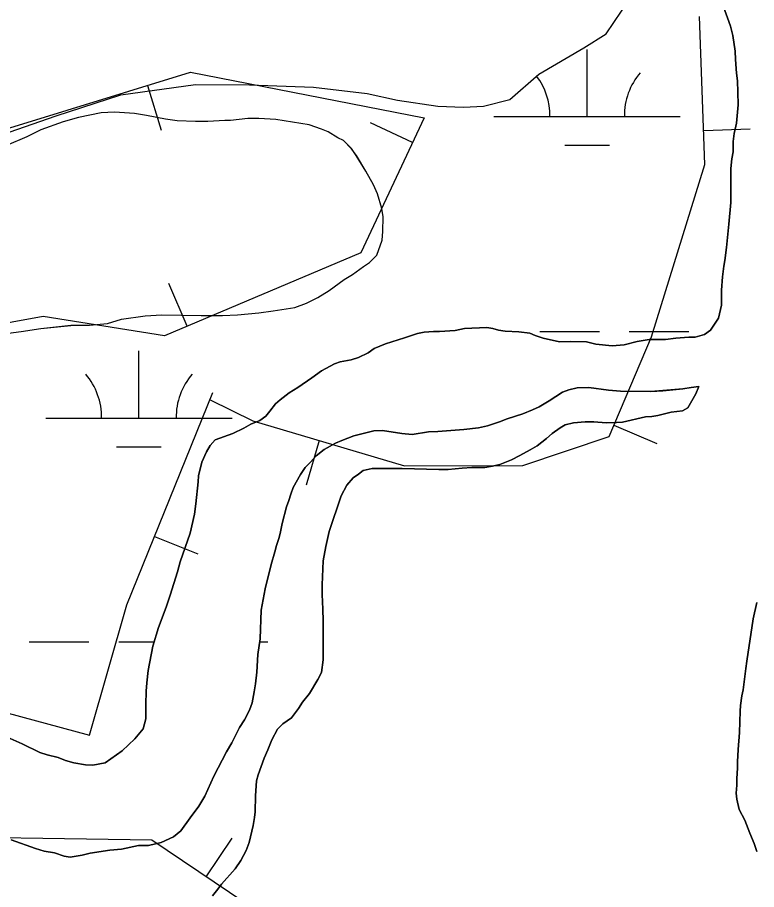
# Model space of a CAD drawing. Extents: x 3445503 to 3483459, y 540493 to 566012.
# Drawn here: x 3463967.7 to 3464364.2, y 548841.5 to 549309.6 of the extents above; entities that cross this region are included whole.
import ezdxf

# ---------------------------------------------------------------- set-up
doc = ezdxf.new("R2010")
doc.units = 0
for name, color, linetype in [('V-BORW-LINE', 7, 'Continuous'), ('V-SITE-VEGE', 7, 'Continuous'), ('V-WETL-SWMP', 7, 'Continuous')]:
    doc.layers.add(name, color=color, linetype=linetype)

msp = doc.modelspace()

# ---------------------------------------------------------------- linework, layer by layer
at = {"layer": 'V-BORW-LINE'}
for p, q in [((3464037.44, 549273.09), (3464044.79, 549249.2)), ((3464179.66, 549242.44), (3464157.02, 549253.04)), ((3464335.87, 549248.88), (3464360.85, 549249.79)), ((3464058.67, 549143.88), (3464048.95, 549166.91)), ((3464287.7, 549090.73), (3464310.71, 549080.96)), ((3464129.59, 549082.54), (3464122.51, 549058.57)), ((3464041.27, 549031.09), (3464064.45, 549021.71)), ((3464068.85, 548848.44), (3464082.83, 548869.16))]:
    msp.add_line(p, q, dxfattribs=at)
for points in [[(3464071.11, 549104.48), (3464093.92, 549093.07), (3464175.35, 549069.04), (3464238.82, 549069.11), (3464285.15, 549084.73), (3464307.87, 549138.22), (3464336.54, 549230.68), (3464333.63, 549310.1)], [(3463780.4, 549244.25), (3463927.93, 549239.41), (3464060.56, 549280.2), (3464185.9, 549255.76), (3464151.97, 549183.28), (3464046.58, 549138.77), (3463981.55, 549149.17), (3463877.51, 549130.21), (3463739.65, 549164.28), (3463780.4, 549244.25)], [(3464411.9, 548679.8), (3464362.84, 548749.26), (3464269.59, 548745.7), (3464252.17, 548745.72), (3464131.39, 548806.25), (3464039.71, 548868.1), (3463899.14, 548870.16), (3463841.12, 548873.49), (3463799.15, 548890.38), (3463784.8, 548931), (3463855.06, 548960.76), (3463953.88, 548938.61), (3464006.31, 548924.47), (3464026.44, 548994.4), (3464072.49, 549108.31)]]:
    msp.add_lwpolyline(points, dxfattribs=at)
at = {"layer": 'V-SITE-VEGE'}
for points in [[(3464049.65, 548999.53), (3464053.53, 549012.15), (3464054.96, 549017.52), (3464060.28, 549032.76), (3464062.71, 549043.06), (3464063.42, 549048.57), (3464064.69, 549060.45), (3464064.83, 549063.65), (3464066.69, 549070.9), (3464069.14, 549076.41), (3464071.16, 549079.9), (3464073.76, 549082.95), (3464083.17, 549086.31), (3464089.11, 549089.23), (3464092.87, 549091.27), (3464097.79, 549093.31), (3464100.97, 549095.64), (3464103.14, 549098.26), (3464106.17, 549102.18), (3464108.63, 549104.36), (3464113.55, 549108.14), (3464118.03, 549111.06), (3464125.56, 549116.16), (3464130.76, 549119.94), (3464137.71, 549123.73), (3464140.9, 549124.75), (3464146.69, 549125.93), (3464150.6, 549127.1), (3464155.81, 549129.58), (3464159.14, 549131.91), (3464165.08, 549134.53), (3464175.36, 549137.61), (3464182.31, 549139.95), (3464185.93, 549140.69), (3464190.86, 549141.13), (3464194.2, 549141.15), (3464202.45, 549141.6), (3464207.52, 549142.63), (3464219.56, 549143.25), (3464222.75, 549142.68), (3464225.79, 549141.82), (3464229.27, 549141.25), (3464236.67, 549140.83), (3464242.61, 549140.13), (3464245.52, 549138.98), (3464249.72, 549137.54), (3464258.57, 549135.53), (3464264.66, 549135.7), (3464272.92, 549135.58), (3464278, 549134.29), (3464286.7, 549133.3), (3464293.22, 549133.9), (3464300.18, 549135.66), (3464306.7, 549136.69), (3464315.39, 549136.71), (3464320.9, 549137.46), (3464327.85, 549138.06), (3464331.33, 549138.07), (3464336.26, 549139.39), (3464339.59, 549141.86), (3464343.77, 549148.25), (3464345.49, 549155.21), (3464345.47, 549163.33), (3464346.02, 549170.44), (3464346.59, 549176.09), (3464347.16, 549179.14), (3464348.15, 549186.1), (3464349.42, 549198.71), (3464350.4, 549210.31), (3464350.36, 549224.08), (3464350.49, 549228.58), (3464350.91, 549233.8), (3464351.63, 549237.57), (3464351.75, 549243.08), (3464352.18, 549247.43), (3464353.47, 549252.94), (3464354.45, 549262.8), (3464354.14, 549269.47), (3464353.98, 549275.7), (3464353.53, 549279.76), (3464352.93, 549287), (3464352.77, 549291.5), (3464351.59, 549299.9), (3464350.27, 549304.97), (3464346.32, 549315.83)], [(3463951.98, 549138.73), (3463969.62, 549141.08), (3463980.21, 549142.71), (3463996.32, 549144.39), (3464006.25, 549144.46), (3464015.96, 549145.42), (3464023.45, 549147.69), (3464036.25, 549149.56), (3464045.07, 549150.07), (3464066.27, 549149.58), (3464077.76, 549149.67), (3464085.71, 549149.95), (3464097.18, 549151.15), (3464104.9, 549152.09), (3464116.59, 549153.95), (3464122.75, 549156.21), (3464128.91, 549159.34), (3464134.84, 549163.15), (3464142.97, 549168.95), (3464147.37, 549171.64), (3464153.29, 549175.88), (3464156.58, 549178.11), (3464160.53, 549182.12), (3464163.33, 549190.09), (3464163.74, 549194.73), (3464163.9, 549202.69), (3464163.2, 549207.09), (3464160.93, 549215.03), (3464158.68, 549219.87), (3464154.65, 549227.12), (3464149.5, 549235.47), (3464146.82, 549239.21), (3464142.6, 549243.59), (3464139.49, 549245.11), (3464134.39, 549248.16), (3464130.84, 549249.68), (3464124.2, 549252.05), (3464106.29, 549254.78), (3464097.24, 549255.37), (3464091.27, 549255.33), (3464082, 549254.37), (3464078.92, 549254.35), (3464069.87, 549253.83), (3464063.24, 549253.78), (3464053.3, 549254.14), (3464047.11, 549254.98), (3464036.94, 549257.1), (3464030.52, 549258.16), (3464019.7, 549258.73), (3464012.64, 549258.46), (3464000.51, 549255.93), (3463992.14, 549253.66), (3463980.25, 549249.37), (3463972.77, 549245.55), (3463961.77, 549240.83)], [(3464131.65, 548964.83), (3464131.63, 548973.24), (3464131.76, 548976.43), (3464131.74, 548985.71), (3464131.57, 548992.08), (3464131.11, 548999.91), (3464131.1, 549005.13), (3464131.64, 549017.89), (3464133.07, 549025.72), (3464134.93, 549033.7), (3464141.4, 549052.85), (3464144.42, 549058.52), (3464147.75, 549062.44), (3464150.64, 549064.48), (3464153.1, 549066.51), (3464158.02, 549067.54), (3464174.11, 549067.59), (3464193.69, 549067.07), (3464198.76, 549067.08), (3464206.3, 549067.69), (3464211.52, 549067.99), (3464218.47, 549068.15), (3464222.53, 549068.75), (3464226.44, 549069.77), (3464232.81, 549072.26), (3464237.15, 549074.44), (3464242.8, 549077.51), (3464246.56, 549079.69), (3464251.62, 549083.62), (3464254.66, 549086.38), (3464258.85, 549089.44), (3464261.6, 549090.9), (3464266.09, 549092.07), (3464272.32, 549092.67), (3464276.96, 549092.54), (3464283.63, 549092.12), (3464289.14, 549092.14), (3464292.33, 549092.44), (3464304.64, 549095.22), (3464308.12, 549095.53), (3464311.31, 549095.97), (3464318.41, 549097.73), (3464324.49, 549098.47), (3464327.39, 549100.08), (3464331.72, 549107.63), (3464333.3, 549111.54), (3464329.09, 549111.1), (3464324.75, 549110.36), (3464313.88, 549109.32), (3464307.5, 549108.86), (3464291.27, 549108.96), (3464284.74, 549109.52), (3464274.3, 549110.94), (3464267.92, 549110.77), (3464263.43, 549109.74), (3464260.1, 549108.43), (3464253.01, 549103.92), (3464247.51, 549100.71), (3464244.04, 549098.96), (3464238.83, 549096.92), (3464230.43, 549094.28), (3464226.37, 549092.53), (3464219.85, 549090.48), (3464215.07, 549089.45), (3464207.1, 549088.42), (3464193.19, 549087.36), (3464188.26, 549087.2), (3464179.42, 549085.87), (3464173.92, 549086.29), (3464163.48, 549087.85), (3464158.98, 549087.7), (3464152.46, 549086.23), (3464148.12, 549085.05), (3464141.75, 549082.57), (3464138.27, 549081.11), (3464132.19, 549077.76), (3464128, 549074.41), (3464124.96, 549070.93), (3464122.07, 549068.16), (3464119.48, 549064.24), (3464115.58, 549057.42), (3464114.29, 549053.79), (3464113.28, 549050.45), (3464111.99, 549046.97), (3464109.69, 549037.97), (3464108.84, 549033.62), (3464108.12, 549030.58), (3464106.69, 549026.22), (3464105.83, 549022.89), (3464103.82, 549015.92), (3464100.52, 549002.87), (3464098.38, 548991.56), (3464097.84, 548976.04), (3464096.71, 548967.78), (3464096.16, 548958.2), (3464095.45, 548951.97), (3464094.74, 548947.62), (3464093.6, 548941.67), (3464092.16, 548937.9), (3464089.56, 548932.68), (3464086.82, 548928.46)], [(3463963.77, 548922.59), (3463970.3, 548919.71), (3463979.74, 548915.1), (3463983.65, 548913.81), (3463989.46, 548912.38), (3463993.52, 548910.79), (3463997.87, 548909.5), (3464004.25, 548908.51), (3464008.17, 548908.37), (3464014.83, 548909.55), (3464023.8, 548915.96), (3464030.6, 548922.35), (3464035.07, 548927.88), (3464036.51, 548933.24), (3464036.48, 548940.78), (3464036.75, 548948.03), (3464037.03, 548952.53), (3464037.88, 548959.05), (3464040.31, 548972.25), (3464043.32, 548982.11), (3464047.49, 548993.15), (3464049.65, 548999.53)], [(3464364.37, 548995.67), (3464362.36, 548986.82), (3464358.95, 548964.05), (3464358.53, 548960.14), (3464356.97, 548948.68), (3464356.4, 548945.49), (3464355.69, 548940.27), (3464355.41, 548937.22), (3464355.01, 548925.77), (3464354.31, 548916.78), (3464354.04, 548910.11), (3464354.04, 548906.92), (3464353.63, 548900.98), (3464353.64, 548897.5), (3464353.22, 548893.29), (3464353.66, 548889.96), (3464354.98, 548884.46), (3464357.9, 548878.81), (3464360.67, 548871.72), (3464363.01, 548866.21), (3464364.47, 548862.01)], [(3464072.3, 548838.11), (3464075.19, 548841.74), (3464077.21, 548844.5), (3464084.43, 548852.64), (3464087.46, 548857.15), (3464090.35, 548862.52), (3464092.08, 548866.87), (3464094.22, 548875.86), (3464094.94, 548880.21), (3464095.22, 548883.26), (3464095.34, 548891.81), (3464095.9, 548899.93), (3464096.75, 548903.12), (3464100.06, 548911.97), (3464102.08, 548916.48), (3464104.24, 548921.85), (3464107.12, 548927.65), (3464110.01, 548930.42), (3464114.64, 548933.76), (3464118.39, 548938.7), (3464120.56, 548942.19), (3464124.31, 548946.84), (3464128.93, 548954.24), (3464130.8, 548958.02), (3464131.65, 548964.83)], [(3464086.82, 548928.46), (3464082.79, 548920.33), (3464079.9, 548915.4), (3464072.98, 548902.47), (3464068.23, 548891.59), (3464065.06, 548886.36), (3464060.29, 548880.11), (3464055.38, 548873), (3464051.33, 548869.8), (3464044.82, 548866.73), (3464038.01, 548865.12), (3464032.65, 548865.1), (3464023.52, 548863.19), (3464017.29, 548862.59), (3464006.71, 548861.11), (3464002.37, 548860.08), (3463995.99, 548858.91), (3463992.66, 548859.48), (3463987.58, 548861.2), (3463982.06, 548862.2), (3463977.42, 548863.63), (3463964.36, 548868.24)]]:
    msp.add_lwpolyline(points, dxfattribs=at)
at = {"layer": 'V-WETL-SWMP'}
for p, q in [((3464273.31, 549256.5), (3464273.31, 549292.5)), ((3464223.31, 549256.5), (3464323.31, 549256.5)), ((3464261.31, 549241.07), (3464285.31, 549241.07)), ((3464247.9, 549141.07), (3464279.9, 549141.07)), ((3464295.9, 549141.07), (3464327.9, 549141.07)), ((3464032.84, 549094.64), (3464032.84, 549130.64)), ((3463982.84, 549094.64), (3464082.84, 549094.64)), ((3464020.84, 549079.21), (3464044.84, 549079.21)), ((3463973.99, 548974.57), (3464005.99, 548974.57)), ((3464021.99, 548974.57), (3464041.02, 548974.57)), ((3464097.64, 548974.57), (3464101.99, 548974.57))]:
    msp.add_line(p, q, dxfattribs=at)
for points in [[(3463959.15, 549246.71), (3463988.39, 549256.88), (3464023.17, 549268.04), (3464063.16, 549273.69), (3464092.11, 549273.45), (3464126.59, 549272.25), (3464155.23, 549268.76), (3464171.5, 549265.22), (3464193.3, 549262.04), (3464206.96, 549261.43), (3464217.7, 549262.11), (3464231.84, 549265.53), (3464247.43, 549279.25), (3464271.48, 549293.32), (3464283.5, 549300.84), (3464300.04, 549325.31)], [(3464346.33, 549315.83), (3464350.27, 549304.97), (3464351.59, 549299.9), (3464352.77, 549291.5), (3464352.93, 549287), (3464353.53, 549279.76), (3464353.98, 549275.7), (3464354.14, 549269.47), (3464354.45, 549262.8), (3464353.47, 549252.94)], [(3463951.98, 549138.73), (3463969.62, 549141.08), (3463980.21, 549142.71), (3463996.32, 549144.38), (3464006.25, 549144.46), (3464015.96, 549145.42), (3464023.45, 549147.69), (3464036.24, 549149.56), (3464045.07, 549150.07), (3464066.27, 549149.58), (3464077.76, 549149.67), (3464085.71, 549149.95), (3464097.18, 549151.15), (3464104.9, 549152.09), (3464116.59, 549153.95), (3464122.75, 549156.21), (3464128.91, 549159.35), (3464134.84, 549163.15), (3464142.97, 549168.95), (3464147.36, 549171.64), (3464153.29, 549175.88), (3464156.58, 549178.11), (3464160.53, 549182.12), (3464163.34, 549190.09), (3464163.74, 549194.73), (3464163.9, 549202.68), (3464163.2, 549207.09), (3464160.93, 549215.03), (3464158.68, 549219.87), (3464154.65, 549227.12), (3464149.51, 549235.47), (3464146.83, 549239.2), (3464142.6, 549243.59), (3464139.49, 549245.11), (3464134.39, 549248.16), (3464130.84, 549249.68), (3464124.2, 549252.05), (3464106.29, 549254.78), (3464097.23, 549255.37), (3464091.27, 549255.33), (3464082.01, 549254.37), (3464078.92, 549254.34), (3464069.87, 549253.83), (3464063.24, 549253.78), (3464053.3, 549254.14), (3464047.11, 549254.98), (3464036.94, 549257.1), (3464030.52, 549258.16), (3464019.7, 549258.73), (3464012.64, 549258.46), (3464000.51, 549255.93), (3463992.14, 549253.66), (3463980.25, 549249.37), (3463972.77, 549245.55), (3463961.77, 549240.83)], [(3464353.47, 549252.94), (3464352.18, 549247.43), (3464351.76, 549243.08), (3464351.63, 549237.57), (3464350.91, 549233.8), (3464350.49, 549228.58), (3464350.36, 549224.08), (3464350.4, 549210.31), (3464349.42, 549198.71), (3464348.15, 549186.1), (3464347.16, 549179.14), (3464346.59, 549176.09), (3464346.03, 549170.44), (3464345.47, 549163.33), (3464345.49, 549155.21), (3464343.77, 549148.25), (3464339.59, 549141.86), (3464336.26, 549139.39), (3464331.33, 549138.07), (3464327.86, 549138.06), (3464320.9, 549137.46), (3464315.39, 549136.71), (3464306.7, 549136.69), (3464300.18, 549135.66), (3464293.22, 549133.9), (3464286.7, 549133.3), (3464278, 549134.29), (3464272.92, 549135.58), (3464264.66, 549135.7), (3464258.57, 549135.53), (3464249.72, 549137.54), (3464245.52, 549138.97), (3464242.61, 549140.13), (3464236.67, 549140.83), (3464229.27, 549141.25), (3464225.79, 549141.82), (3464222.75, 549142.68), (3464219.56, 549143.25), (3464207.53, 549142.63), (3464202.46, 549141.6), (3464194.19, 549141.14), (3464190.86, 549141.13), (3464185.93, 549140.69), (3464182.31, 549139.95), (3464175.36, 549137.61), (3464165.08, 549134.54), (3464159.14, 549131.91), (3464155.81, 549129.58), (3464150.6, 549127.1), (3464146.69, 549125.93), (3464140.9, 549124.75), (3464137.71, 549123.73), (3464130.76, 549119.94), (3464125.56, 549116.15), (3464118.03, 549111.06), (3464113.55, 549108.15), (3464108.63, 549104.36), (3464106.17, 549102.18), (3464103.14, 549098.26), (3464100.97, 549095.64), (3464097.79, 549093.31), (3464092.87, 549091.27), (3464089.1, 549089.23), (3464083.17, 549086.31), (3464073.76, 549082.95), (3464071.16, 549079.9), (3464069.14, 549076.42), (3464066.69, 549070.9), (3464064.83, 549063.65), (3464064.69, 549060.46), (3464063.42, 549048.57), (3464062.71, 549043.06), (3464060.28, 549032.76), (3464054.96, 549017.52), (3464053.53, 549012.15), (3464049.65, 548999.53), (3464047.49, 548993.15), (3464043.32, 548982.12), (3464040.31, 548972.25), (3464037.88, 548959.05), (3464037.03, 548952.53), (3464036.75, 548948.03), (3464036.48, 548940.78), (3464036.51, 548933.24), (3464035.07, 548927.88), (3464030.6, 548922.35), (3464023.8, 548915.96), (3464014.83, 548909.55), (3464008.17, 548908.37), (3464004.25, 548908.51), (3463997.87, 548909.5), (3463993.52, 548910.79), (3463989.46, 548912.38), (3463983.65, 548913.81), (3463979.74, 548915.1), (3463970.3, 548919.71), (3463963.77, 548922.59)], [(3464132.19, 549077.76), (3464138.27, 549081.11), (3464141.75, 549082.57), (3464148.12, 549085.05), (3464152.46, 549086.23), (3464158.98, 549087.7), (3464163.47, 549087.85), (3464173.92, 549086.29), (3464179.43, 549085.87), (3464188.26, 549087.2), (3464193.19, 549087.36), (3464207.1, 549088.42), (3464215.08, 549089.45), (3464219.85, 549090.48), (3464226.37, 549092.53), (3464230.43, 549094.28), (3464238.83, 549096.92), (3464244.04, 549098.96), (3464247.51, 549100.71), (3464253.01, 549103.92), (3464260.1, 549108.43), (3464263.43, 549109.74), (3464267.92, 549110.77), (3464274.3, 549110.94), (3464284.74, 549109.52), (3464291.27, 549108.96), (3464307.5, 549108.86), (3464313.88, 549109.31), (3464324.75, 549110.36), (3464329.1, 549111.1), (3464333.3, 549111.55), (3464331.71, 549107.63), (3464327.39, 549100.08), (3464324.49, 549098.47), (3464318.41, 549097.73), (3464311.31, 549095.97), (3464308.12, 549095.53), (3464304.64, 549095.22), (3464292.33, 549092.44), (3464289.14, 549092.14), (3464283.63, 549092.12), (3464276.96, 549092.54), (3464272.32, 549092.67), (3464266.09, 549092.07), (3464261.6, 549090.9), (3464258.85, 549089.44), (3464254.66, 549086.38), (3464251.62, 549083.62), (3464246.56, 549079.69), (3464242.8, 549077.5), (3464237.15, 549074.44), (3464232.81, 549072.26), (3464226.44, 549069.77), (3464222.53, 549068.75), (3464218.47, 549068.16), (3464211.51, 549067.99), (3464206.3, 549067.69), (3464198.76, 549067.08), (3464193.69, 549067.07), (3464174.12, 549067.59), (3464158.02, 549067.54), (3464153.1, 549066.51), (3464150.64, 549064.48), (3464147.75, 549062.44), (3464144.43, 549058.52), (3464141.4, 549052.85), (3464134.93, 549033.7), (3464133.07, 549025.72), (3464131.64, 549017.89), (3464131.1, 549005.13), (3464131.12, 548999.91), (3464131.57, 548992.09), (3464131.74, 548985.71), (3464131.76, 548976.43), (3464131.63, 548973.24), (3464131.65, 548964.83), (3464130.8, 548958.02), (3464128.93, 548954.24), (3464124.31, 548946.84), (3464120.56, 548942.19), (3464118.39, 548938.7), (3464114.64, 548933.76), (3464110.01, 548930.42), (3464107.12, 548927.65), (3464104.24, 548921.85), (3464102.08, 548916.48), (3464100.06, 548911.98), (3464096.75, 548903.12), (3464095.89, 548899.93), (3464095.34, 548891.81), (3464095.22, 548883.26), (3464094.94, 548880.21), (3464094.22, 548875.86), (3464092.08, 548866.87), (3464090.35, 548862.52), (3464087.47, 548857.15), (3464084.44, 548852.64), (3464077.21, 548844.5), (3464075.19, 548841.74), (3464072.3, 548838.11)], [(3463964.36, 548868.24), (3463977.42, 548863.64), (3463982.06, 548862.2), (3463987.58, 548861.2), (3463992.66, 548859.48), (3463995.99, 548858.91), (3464002.37, 548860.08), (3464006.71, 548861.11), (3464017.29, 548862.59), (3464023.52, 548863.19), (3464032.65, 548865.1), (3464038.01, 548865.12), (3464044.82, 548866.73), (3464051.33, 548869.8), (3464055.38, 548873), (3464060.29, 548880.11), (3464065.06, 548886.36), (3464068.23, 548891.59), (3464072.98, 548902.47), (3464079.9, 548915.4), (3464082.79, 548920.33), (3464086.82, 548928.46), (3464089.56, 548932.68), (3464092.16, 548937.9), (3464093.6, 548941.67), (3464094.74, 548947.62), (3464095.45, 548951.97), (3464096.16, 548958.21), (3464096.71, 548967.78), (3464097.85, 548976.04), (3464098.38, 548991.55), (3464100.52, 549002.87), (3464103.82, 549015.92), (3464105.83, 549022.89), (3464106.69, 549026.22), (3464108.12, 549030.58), (3464108.84, 549033.62), (3464109.7, 549037.97), (3464111.99, 549046.97), (3464113.28, 549050.45), (3464114.29, 549053.79), (3464115.58, 549057.42), (3464119.48, 549064.24), (3464122.07, 549068.16), (3464124.96, 549070.93), (3464128, 549074.41), (3464132.19, 549077.76)], [(3464364.47, 548862.02), (3464363.01, 548866.21), (3464360.67, 548871.72), (3464357.9, 548878.81), (3464354.98, 548884.46), (3464353.66, 548889.96), (3464353.22, 548893.29), (3464353.64, 548897.5), (3464353.63, 548900.98), (3464354.05, 548906.92), (3464354.04, 548910.11), (3464354.31, 548916.78), (3464355.01, 548925.77), (3464355.41, 548937.22), (3464355.69, 548940.27), (3464356.4, 548945.49), (3464356.97, 548948.68), (3464358.53, 548960.14), (3464358.95, 548964.05), (3464362.37, 548986.82), (3464364.37, 548995.67)]]:
    msp.add_lwpolyline(points, dxfattribs=at)
for centre, start, end in [((3464218.07, 549256.98), 359.2282, 36.9909), ((3464328.55, 549256.98), 139.2282, 180.7718), ((3463977.59, 549095.11), 359.2282, 40.7718), ((3464088.08, 549095.11), 139.2282, 180.7718)]:
    msp.add_arc(centre, 35.25, start, end, dxfattribs=at)

doc.saveas('drawing.dxf')
